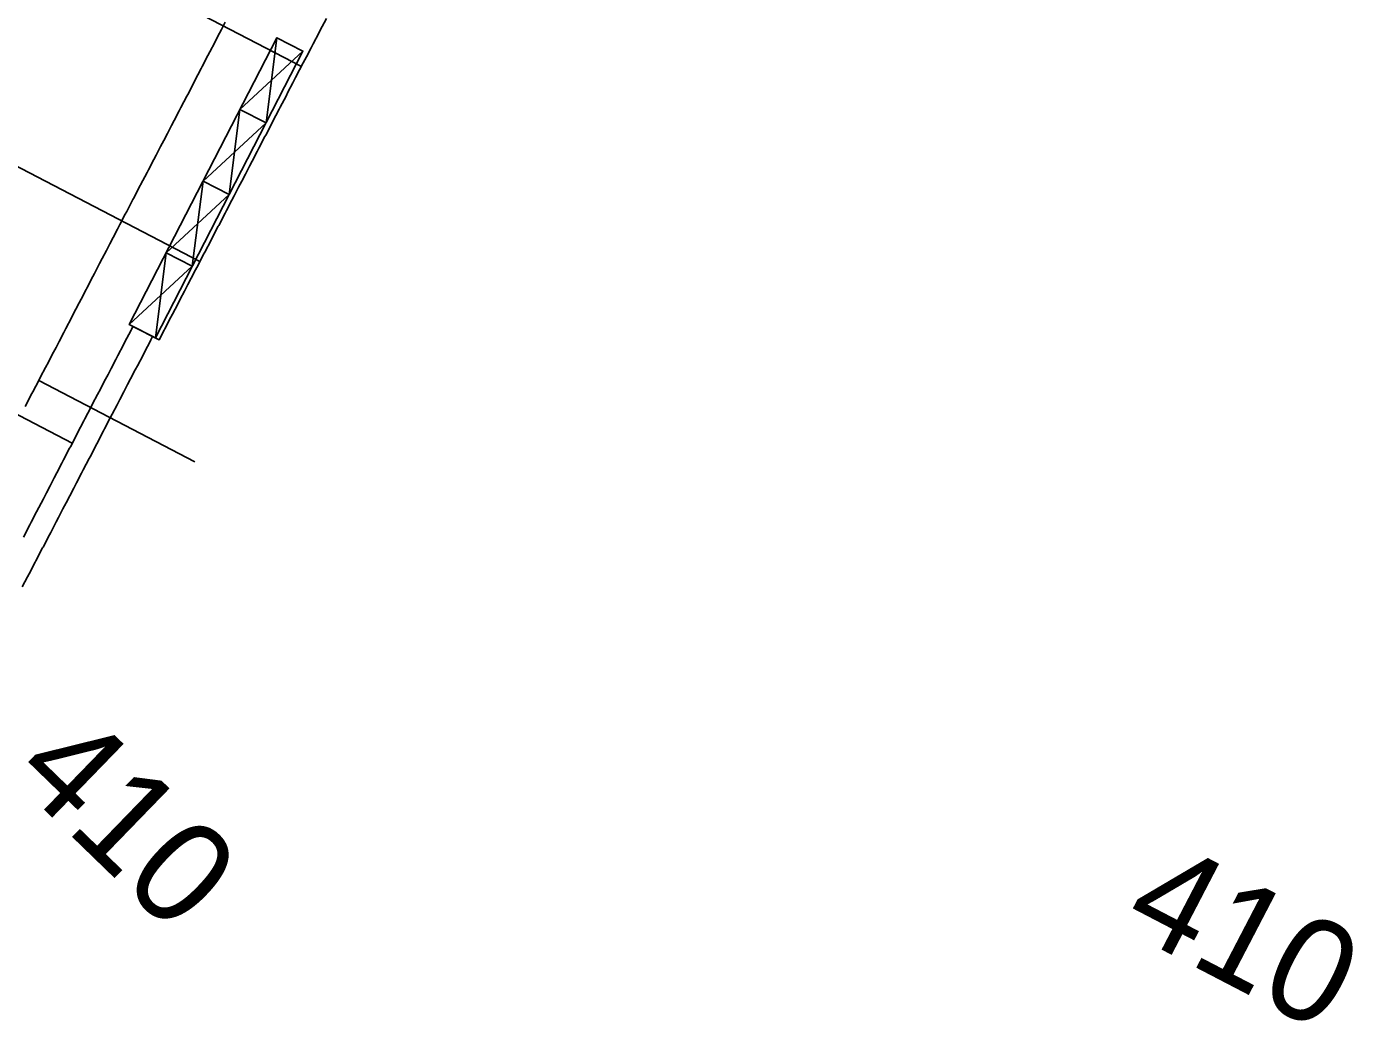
# Model space of a CAD drawing. Extents: x 2145147 to 2158018, y 137519 to 148068.
# Drawn here: x 2150433.4 to 2150523.9, y 143734 to 143802 of the extents above; entities that cross this region are included whole.
import ezdxf

# ---------------------------------------------------------------- set-up
doc = ezdxf.new("R2010")
doc.units = 0
for name, color, linetype in [('PR_Align_Ramp_B', 7, 'Continuous'), ('PR_Align_Ramp_B_Sta', 7, 'Continuous'), ('PR_Align_Ramp_F_Sta', 7, 'Continuous'), ('PR_Joint_Contraction', 7, 'Continuous'), ('PR_Joint_Long', 7, 'Continuous'), ('PR_Road_Concrete', 7, 'Continuous')]:
    doc.layers.add(name, color=color, linetype=linetype)

msp = doc.modelspace()

# ---------------------------------------------------------------- linework, layer by layer
at = {"layer": 'PR_Align_Ramp_B'}
msp.add_lwpolyline([(2150444.909, 143772.355), (2150434.264, 143777.895)], dxfattribs=at)
at = {"layer": 'PR_Joint_Contraction'}
for p, q in [((2150424.26, 143813.841), (2150452.174, 143799.313)), ((2150416.803, 143800.812), (2150445.249, 143786.007)), ((2150409.345, 143787.784), (2150436.548, 143773.626))]:
    msp.add_line(p, q, dxfattribs=at)
at = {"layer": 'PR_Joint_Long'}
msp.add_lwpolyline([(2150446.986, 143802.339), (2150446.729, 143801.846), (2150446.461, 143801.331), (2150446.267, 143800.959), (2150445.937, 143800.323), (2150445.806, 143800.072), (2150445.412, 143799.315), (2150445.344, 143799.184), (2150444.887, 143798.307), (2150444.882, 143798.297), (2150444.421, 143797.41), (2150444.363, 143797.299), (2150443.959, 143796.523), (2150443.838, 143796.291), (2150443.497, 143795.636), (2150443.314, 143795.283), (2150443.036, 143794.749), (2150442.789, 143794.275), (2150442.574, 143793.862), (2150442.264, 143793.267), (2150442.112, 143792.975), (2150441.74, 143792.259), (2150441.651, 143792.088), (2150441.215, 143791.251), (2150441.189, 143791.201), (2150440.727, 143790.314), (2150440.69, 143790.243), (2150440.266, 143789.427), (2150440.166, 143789.235), (2150439.804, 143788.54), (2150439.641, 143788.227), (2150439.342, 143787.653), (2150439.117, 143787.219), (2150438.881, 143786.766), (2150438.592, 143786.211), (2150438.419, 143785.879), (2150438.067, 143785.203), (2150437.957, 143784.992), (2150437.543, 143784.195), (2150437.496, 143784.105), (2150437.149, 143783.439), (2150437.145, 143783.43), (2150437.034, 143783.218), (2150437.018, 143783.187), (2150436.572, 143782.33), (2150436.493, 143782.179), (2150436.111, 143781.443), (2150435.969, 143781.171), (2150435.649, 143780.556), (2150435.444, 143780.163), (2150435.187, 143779.669), (2150434.92, 143779.155), (2150434.726, 143778.782), (2150434.395, 143778.147), (2150434.264, 143777.895), (2150433.87, 143777.139), (2150433.802, 143777.008), (2150433.346, 143776.131)], dxfattribs=at)
at = {"layer": 'PR_Road_Concrete'}
for p, q in [((2150449.765, 143795.472), (2150450.503, 143801.278)), ((2150452.281, 143800.363), (2150447.987, 143796.387)), ((2150447.249, 143790.582), (2150447.987, 143796.387)), ((2150447.987, 143796.387), (2150449.765, 143795.472)), ((2150449.765, 143795.472), (2150445.47, 143791.497)), ((2150444.733, 143785.691), (2150445.47, 143791.497)), ((2150445.47, 143791.497), (2150447.249, 143790.582)), ((2150447.249, 143790.582), (2150442.954, 143786.606)), ((2150442.954, 143786.606), (2150442.216, 143780.801)), ((2150442.954, 143786.606), (2150444.733, 143785.691)), ((2150444.733, 143785.691), (2150440.438, 143781.716))]:
    msp.add_line(p, q, dxfattribs=at)
for points in [[(2150453.882, 143802.593), (2150453.436, 143801.737), (2150453.357, 143801.585), (2150452.975, 143800.85), (2150452.833, 143800.577), (2150452.513, 143799.963), (2150452.308, 143799.569), (2150452.051, 143799.076), (2150451.784, 143798.561), (2150451.59, 143798.189), (2150451.259, 143797.553), (2150451.128, 143797.301), (2150450.734, 143796.545), (2150450.666, 143796.414), (2150450.21, 143795.537), (2150450.205, 143795.527), (2150449.743, 143794.64), (2150449.685, 143794.529), (2150449.281, 143793.753), (2150449.16, 143793.521), (2150448.82, 143792.866), (2150448.636, 143792.513), (2150448.358, 143791.979), (2150448.111, 143791.505), (2150447.896, 143791.092), (2150447.587, 143790.497), (2150447.435, 143790.205), (2150447.062, 143789.489), (2150446.973, 143789.318), (2150446.537, 143788.481), (2150446.511, 143788.431), (2150446.05, 143787.544), (2150446.013, 143787.473), (2150445.588, 143786.657), (2150445.488, 143786.465), (2150445.126, 143785.77), (2150444.963, 143785.457), (2150444.665, 143784.883), (2150444.439, 143784.449), (2150444.203, 143783.996), (2150443.914, 143783.441), (2150443.741, 143783.109), (2150443.39, 143782.433), (2150443.28, 143782.222), (2150442.865, 143781.425), (2150442.818, 143781.335), (2150442.472, 143780.669), (2150440.69, 143781.586)], [(2150440.69, 143781.586), (2150440.579, 143781.372), (2150440.563, 143781.342), (2150440.118, 143780.485), (2150440.039, 143780.334), (2150439.656, 143779.598), (2150439.514, 143779.326), (2150439.194, 143778.711), (2150438.989, 143778.318), (2150438.733, 143777.824), (2150438.465, 143777.31), (2150438.271, 143776.937), (2150437.94, 143776.302), (2150437.809, 143776.05), (2150437.416, 143775.294), (2150437.348, 143775.163), (2150436.891, 143774.286), (2150436.886, 143774.276), (2150436.424, 143773.389), (2150436.366, 143773.278), (2150435.963, 143772.502), (2150435.842, 143772.27), (2150435.501, 143771.615), (2150435.317, 143771.262), (2150435.039, 143770.728), (2150434.792, 143770.254), (2150434.578, 143769.841), (2150434.268, 143769.246), (2150434.116, 143768.954), (2150433.743, 143768.238), (2150433.654, 143768.067), (2150433.219, 143767.23)], [(2150442.03, 143780.896), (2150441.916, 143780.677), (2150441.9, 143780.646), (2150441.454, 143779.79), (2150441.375, 143779.638), (2150440.992, 143778.903), (2150440.851, 143778.63), (2150440.531, 143778.016), (2150440.326, 143777.622), (2150440.069, 143777.129), (2150439.801, 143776.614), (2150439.607, 143776.242), (2150439.277, 143775.606), (2150439.146, 143775.354), (2150438.752, 143774.598), (2150438.684, 143774.467), (2150438.227, 143773.59), (2150438.222, 143773.58), (2150437.761, 143772.693), (2150437.703, 143772.582), (2150437.299, 143771.806), (2150437.178, 143771.574), (2150436.837, 143770.919), (2150436.654, 143770.566), (2150436.376, 143770.032), (2150436.129, 143769.558), (2150435.914, 143769.145), (2150435.604, 143768.55), (2150435.452, 143768.258), (2150435.08, 143767.542), (2150434.991, 143767.371), (2150434.555, 143766.534), (2150434.529, 143766.484), (2150434.067, 143765.597), (2150434.03, 143765.526), (2150433.606, 143764.71), (2150433.506, 143764.518), (2150433.144, 143763.823)]]:
    msp.add_lwpolyline(points, dxfattribs=at)
msp.add_lwpolyline([(2150442.216, 143780.801), (2150452.281, 143800.363), (2150450.503, 143801.278), (2150440.438, 143781.716)], close=True, dxfattribs=at)

# ---------------------------------------------------------------- texts
at = {"layer": 'PR_Align_Ramp_B_Sta'}
msp.add_text('410', height=7, rotation=332.5051, dxfattribs=at).set_placement((2150507.952, 143740.597))
at = {"layer": 'PR_Align_Ramp_F_Sta'}
msp.add_text('410', height=7, rotation=315.8859, dxfattribs=at).set_placement((2150432.289, 143750.902))

doc.saveas('drawing.dxf')
